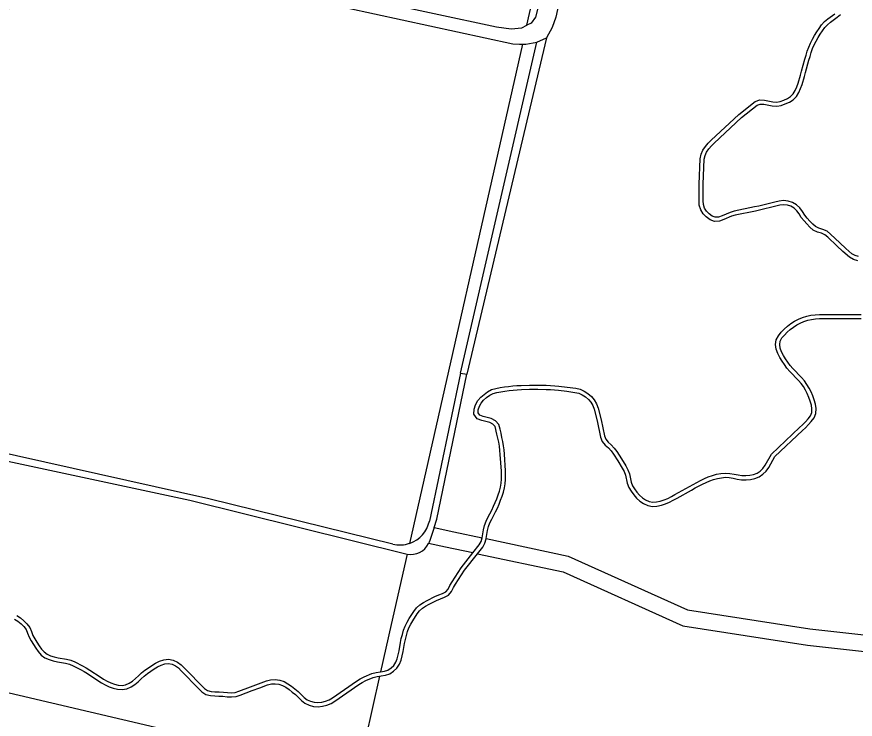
# Model space of a CAD drawing. Extents: x 124000 to 129000, y 395500 to 397503.
# Drawn here: x 128682.1 to 128883.1, y 396232.5 to 396400.8 of the extents above; entities that cross this region are included whole.
import ezdxf

# ---------------------------------------------------------------- set-up
doc = ezdxf.new("R2010")
doc.units = 0
for name, color, linetype in [('gg-afsc-hekwerk', 7, 'Continuous'), ('gg-knt-onverhard', 7, 'Continuous'), ('gt-grn-groengrens', 7, 'Continuous'), ('gt-grn-weggrens', 7, 'Continuous')]:
    doc.layers.add(name, color=color, linetype=linetype)

msp = doc.modelspace()

# ---------------------------------------------------------------- linework, layer by layer
at = {"layer": 'gg-afsc-hekwerk'}
msp.add_lwpolyline([(128763.75, 396219.19), (128674.8, 396240.01), (128663.26, 396241.71), (128606.11, 396254.85), (128521.74, 396274.11)], dxfattribs=at)
at = {"layer": 'gg-knt-onverhard'}
for p, q in [((128806.83, 396394.77), (128809.09, 396395.78)), ((128788.53, 396315.43), (128781.03, 396279.99))]:
    msp.add_line(p, q, dxfattribs=at)
for points in [[(128847.55, 396589.4), (128726.14, 396616.57), (128725.21, 396607.76), (128717.28, 396569.53), (128713.57, 396545.71), (128708.14, 396527.74), (128703.52, 396507.59), (128702.22, 396500), (128701.57, 396495.85), (128701.05, 396492.9), (128700.46, 396490.1), (128699.54, 396486.21), (128693.97, 396460.38), (128687.97, 396435.35), (128686.33, 396427.06), (128686.39, 396425.17), (128686.98, 396423.3), (128687.95, 396422.65), (128737.32, 396411.31), (128797.13, 396398.4), (128800.65, 396397.96), (128803.21, 396398.17), (128804.4, 396398.78)], [(128847.55, 396589.4), (128848.64, 396589.16), (128849.06, 396588.63), (128848.4, 396583.75), (128830.22, 396500), (128828.6, 396492.4), (128815.2, 396435.13), (128806.51, 396400.7), (128805.47, 396399.32), (128804.4, 396398.78)], [(128837.41, 396518.26), (128833.23, 396500), (128831.41, 396493.02), (128811.37, 396400.72), (128810.5, 396398.26), (128809.09, 396395.78)], [(128665.48, 396336.13), (128683.74, 396418.88), (128685.49, 396419.2), (128689.56, 396418.38), (128734.69, 396408.8), (128801.03, 396394.33), (128802.66, 396394.24), (128803.38, 396394.26)], [(128883.76, 396342.37), (128882.69, 396342.66), (128881.73, 396343.21), (128880.18, 396344.58), (128878.71, 396345.94), (128876.52, 396347.99), (128875.85, 396348.6), (128875.03, 396348.95), (128874.06, 396349.23), (128873.06, 396349.69), (128872.23, 396350.41), (128871.52, 396351.17), (128870.85, 396351.93), (128870.19, 396352.74), (128869.65, 396353.6), (128869.11, 396354.36), (128868.47, 396354.98), (128867.7, 396355.42), (128866.85, 396355.68), (128865.96, 396355.76), (128865.04, 396355.67), (128864.09, 396355.46), (128860.21, 396354.5), (128859.23, 396354.28), (128854.34, 396353.26), (128853.42, 396353.02), (128851.61, 396352.23), (128850.6, 396351.86), (128849.42, 396351.76), (128848.32, 396352.19), (128847.42, 396352.85), (128846.66, 396353.63), (128846.07, 396354.58), (128845.73, 396355.65), (128845.67, 396356.73), (128845.67, 396360.75), (128845.94, 396366.8), (128846.16, 396367.87), (128846.62, 396368.87), (128847.22, 396369.76), (128847.9, 396370.55), (128848.62, 396371.28), (128855.24, 396377.43), (128859.11, 396380.56), (128860.24, 396380.92), (128861.36, 396380.85), (128863.33, 396380.45), (128864.22, 396380.38), (128865.1, 396380.56), (128866, 396380.87), (128866.87, 396381.23), (128867.63, 396381.71), (128868.24, 396382.34), (128868.71, 396383.13), (128869.09, 396384), (128869.42, 396384.91), (128870, 396386.81), (128870.27, 396387.76), (128871.04, 396390.66), (128871.32, 396391.63), (128871.63, 396392.6), (128871.99, 396393.57), (128872.39, 396394.51), (128872.85, 396395.43), (128873.34, 396396.32), (128873.88, 396397.19), (128874.44, 396398.04), (128875.06, 396398.88), (128875.79, 396399.65), (128876.59, 396400.32), (128878.21, 396401.51)], [(128883.94, 396343.36), (128883.08, 396343.59), (128882.31, 396344.03), (128880.86, 396345.32), (128879.39, 396346.67), (128877.2, 396348.73), (128876.39, 396349.45), (128875.37, 396349.89), (128874.41, 396350.17), (128873.61, 396350.54), (128872.92, 396351.13), (128872.26, 396351.84), (128871.61, 396352.57), (128871.01, 396353.32), (128870.48, 396354.15), (128869.87, 396355.02), (128869.07, 396355.78), (128868.11, 396356.35), (128867.04, 396356.67), (128865.95, 396356.77), (128864.88, 396356.66), (128863.87, 396356.44), (128859.98, 396355.48), (128859.01, 396355.25), (128854.11, 396354.23), (128853.1, 396353.96), (128851.24, 396353.16), (128850.38, 396352.84), (128849.56, 396352.77), (128848.8, 396353.08), (128848.08, 396353.6), (128847.45, 396354.25), (128846.98, 396355), (128846.72, 396355.84), (128846.67, 396356.76), (128846.67, 396360.73), (128846.94, 396366.68), (128847.12, 396367.56), (128847.49, 396368.38), (128848.01, 396369.15), (128848.63, 396369.87), (128849.32, 396370.56), (128855.89, 396376.67), (128859.58, 396379.66), (128860.36, 396379.91), (128861.23, 396379.85), (128863.19, 396379.45), (128864.29, 396379.37), (128865.36, 396379.6), (128866.36, 396379.93), (128867.33, 396380.35), (128868.26, 396380.93), (128869.05, 396381.73), (128869.6, 396382.67), (128870.02, 396383.63), (128870.37, 396384.6), (128870.96, 396386.53), (128871.23, 396387.49), (128872.01, 396390.39), (128872.28, 396391.34), (128872.58, 396392.28), (128872.91, 396393.19), (128873.3, 396394.09), (128873.73, 396394.96), (128874.21, 396395.82), (128874.72, 396396.65), (128875.26, 396397.47), (128875.83, 396398.24), (128876.48, 396398.92), (128877.21, 396399.53), (128878.81, 396400.71), (128879.62, 396401.34)], [(128803.38, 396394.26), (128804.14, 396394.29), (128806.83, 396394.77)], [(128793.69, 396275.98), (128794.01, 396277.93), (128794.25, 396278.95), (128794.63, 396279.94), (128795.08, 396280.86), (128795.99, 396282.64), (128796.42, 396283.53), (128796.82, 396284.43), (128797.19, 396285.34), (128797.54, 396286.26), (128797.83, 396287.18), (128798.06, 396288.12), (128798.22, 396289.07), (128798.29, 396290.03), (128798.31, 396291), (128798.29, 396291.98), (128798.02, 396295.95), (128797.93, 396296.93), (128797.81, 396297.91), (128797.65, 396298.88), (128797.46, 396299.85), (128797.24, 396300.81), (128796.77, 396302.63), (128796.28, 396303.24), (128795.52, 396303.6), (128794.6, 396303.86), (128793.62, 396304.11), (128792.52, 396304.52), (128791.72, 396305.57), (128791.76, 396306.81), (128792.08, 396307.88), (128792.61, 396308.86), (128793.35, 396309.67), (128794.14, 396310.35), (128795, 396310.97), (128795.96, 396311.48), (128796.99, 396311.78), (128798.01, 396311.96), (128799.01, 396312.12), (128800.01, 396312.25), (128801.02, 396312.36), (128802.03, 396312.45), (128803.04, 396312.51), (128805.05, 396312.56), (128807.06, 396312.57), (128809.07, 396312.54), (128810.08, 396312.5), (128811.09, 396312.43), (128812.1, 396312.34), (128814.1, 396312.11), (128816.11, 396311.81), (128817.15, 396311.56), (128818.14, 396311.14), (128819.05, 396310.55), (128819.86, 396309.85), (128820.56, 396309.03), (128821.12, 396308.09), (128821.48, 396307.08), (128822.2, 396304.23), (128823.05, 396300.41), (128823.35, 396299.58), (128823.92, 396298.91), (128824.64, 396298.24), (128825.37, 396297.48), (128825.97, 396296.62), (128827.07, 396294.93), (128828.11, 396293.2), (128828.62, 396292.29), (128828.99, 396291.28), (128829.41, 396289.33), (128829.74, 396288.47), (128830.22, 396287.68), (128830.79, 396286.91), (128831.42, 396286.2), (128832.12, 396285.56), (128832.87, 396285.05), (128833.69, 396284.68), (128834.57, 396284.53), (128835.47, 396284.56), (128836.38, 396284.74), (128837.29, 396285.04), (128838.18, 396285.41), (128839.04, 396285.84), (128839.91, 396286.32), (128843.38, 396288.31), (128844.26, 396288.79), (128846.05, 396289.73), (128846.96, 396290.18), (128847.9, 396290.6), (128848.89, 396290.94), (128849.9, 396291.19), (128850.92, 396291.36), (128851.96, 396291.47), (128853.03, 396291.42), (128854.06, 396291.25), (128855.03, 396291.04), (128855.97, 396290.9), (128856.92, 396290.88), (128857.86, 396290.95), (128858.76, 396291.13), (128859.6, 396291.47), (128860.34, 396291.98), (128860.99, 396292.62), (128861.53, 396293.38), (128863.02, 396296.04), (128869.78, 396302.38), (128870.48, 396303.07), (128871.16, 396303.78), (128871.8, 396304.52), (128872.36, 396305.24), (128872.68, 396306.03), (128872.74, 396306.89), (128872.61, 396307.79), (128872.34, 396308.71), (128872.01, 396309.62), (128871.63, 396310.52), (128871.21, 396311.38), (128870.71, 396312.2), (128870.16, 396312.98), (128869.52, 396313.7), (128867.43, 396315.86), (128866.76, 396316.65), (128866.14, 396317.47), (128865.57, 396318.32), (128865.04, 396319.2), (128864.56, 396320.13), (128864.19, 396321.14), (128864, 396322.26), (128864.19, 396323.4), (128864.71, 396324.41), (128865.39, 396325.24), (128866.12, 396325.98), (128866.9, 396326.67), (128867.72, 396327.29), (128868.6, 396327.86), (128869.52, 396328.35), (128870.48, 396328.75), (128871.48, 396329.07), (128872.5, 396329.3), (128873.53, 396329.42), (128874.55, 396329.49), (128884.57, 396329.5)], [(128794.66, 396275.78), (128794.84, 396276.76), (128795, 396277.74), (128795.21, 396278.66), (128795.55, 396279.54), (128795.98, 396280.42), (128796.88, 396282.2), (128797.33, 396283.11), (128797.74, 396284.04), (128798.12, 396284.97), (128798.48, 396285.93), (128798.8, 396286.91), (128799.04, 396287.92), (128799.21, 396288.95), (128799.29, 396289.98), (128799.31, 396291), (128799.29, 396292.02), (128799.02, 396296.03), (128798.93, 396297.04), (128798.79, 396298.05), (128798.63, 396299.05), (128798.44, 396300.05), (128798.21, 396301.04), (128797.97, 396302.02), (128797.68, 396303.09), (128796.92, 396304.04), (128795.87, 396304.54), (128794.87, 396304.82), (128793.92, 396305.07), (128793.14, 396305.36), (128792.73, 396305.89), (128792.76, 396306.65), (128793.01, 396307.5), (128793.43, 396308.28), (128794.04, 396308.95), (128794.76, 396309.57), (128795.53, 396310.12), (128796.34, 396310.55), (128797.22, 396310.8), (128798.18, 396310.98), (128799.15, 396311.13), (128800.13, 396311.26), (128801.11, 396311.37), (128802.1, 396311.45), (128803.08, 396311.51), (128805.07, 396311.56), (128807.06, 396311.57), (128809.04, 396311.54), (128810.03, 396311.5), (128811.02, 396311.44), (128812, 396311.35), (128813.97, 396311.12), (128815.92, 396310.83), (128816.83, 396310.61), (128817.68, 396310.25), (128818.45, 396309.75), (128819.15, 396309.14), (128819.75, 396308.45), (128820.21, 396307.67), (128820.52, 396306.79), (128821.23, 396304), (128822.09, 396300.13), (128822.47, 396299.07), (128823.19, 396298.21), (128823.94, 396297.53), (128824.6, 396296.84), (128825.14, 396296.06), (128826.22, 396294.4), (128827.24, 396292.7), (128827.71, 396291.87), (128828.03, 396291), (128828.45, 396289.04), (128828.83, 396288.03), (128829.4, 396287.12), (128830.01, 396286.28), (128830.71, 396285.49), (128831.49, 396284.78), (128832.39, 396284.17), (128833.4, 396283.72), (128834.5, 396283.52), (128835.59, 396283.57), (128836.64, 396283.78), (128837.64, 396284.1), (128838.59, 396284.5), (128839.51, 396284.96), (128840.4, 396285.45), (128843.87, 396287.43), (128844.74, 396287.92), (128846.5, 396288.84), (128847.38, 396289.27), (128848.26, 396289.67), (128849.17, 396289.98), (128850.1, 396290.21), (128851.05, 396290.36), (128852, 396290.47), (128852.92, 396290.43), (128853.87, 396290.27), (128854.85, 396290.06), (128855.89, 396289.9), (128856.94, 396289.88), (128858, 396289.96), (128859.05, 396290.17), (128860.07, 396290.59), (128860.98, 396291.21), (128861.75, 396291.97), (128862.37, 396292.84), (128863.82, 396295.43), (128870.48, 396301.66), (128871.2, 396302.37), (128871.9, 396303.11), (128872.57, 396303.88), (128873.24, 396304.74), (128873.67, 396305.8), (128873.75, 396306.93), (128873.58, 396308.01), (128873.29, 396309.02), (128872.94, 396309.98), (128872.54, 396310.93), (128872.08, 396311.86), (128871.55, 396312.75), (128870.94, 396313.6), (128870.25, 396314.38), (128868.17, 396316.53), (128867.54, 396317.27), (128866.96, 396318.05), (128866.42, 396318.86), (128865.92, 396319.69), (128865.48, 396320.54), (128865.16, 396321.4), (128865.01, 396322.26), (128865.15, 396323.09), (128865.54, 396323.86), (128866.14, 396324.57), (128866.81, 396325.26), (128867.53, 396325.89), (128868.3, 396326.47), (128869.11, 396326.99), (128869.95, 396327.44), (128870.83, 396327.81), (128871.74, 396328.11), (128872.67, 396328.32), (128873.62, 396328.43), (128874.59, 396328.49), (128884.58, 396328.5)], [(128536.63, 396324.56), (128537.3, 396324.47), (128541.94, 396323.64), (128561.35, 396318.62), (128603.93, 396309.6), (128642.74, 396301.86), (128648.5, 396301.13), (128652.41, 396301.37), (128657.29, 396300.99), (128668.75, 396296.71), (128723.63, 396285.02), (128775.72, 396272.07)], [(128782.17, 396278.42), (128782.83, 396280.43), (128790, 396315.18)], [(128772.25, 396274.47), (128728.16, 396285.31), (128669.09, 396298.47)], [(128782.17, 396278.42), (128781.14, 396275.3), (128781.01, 396274.94), (128780.85, 396274.61)], [(128791.46, 396272.36), (128792.98, 396274.3), (128793.42, 396275.1), (128793.68, 396275.98), (128793.69, 396275.98)], [(128792.55, 396272.13), (128793.82, 396273.75), (128794.35, 396274.71), (128794.66, 396275.74), (128794.66, 396275.78)], [(128769.34, 396243.87), (128770.25, 396244.01), (128771.1, 396244.3), (128771.84, 396244.79), (128772.48, 396245.42), (128772.98, 396246.17), (128773.34, 396247.01), (128773.57, 396247.93), (128773.76, 396248.89), (128774.1, 396250.87), (128774.31, 396251.87), (128774.57, 396252.85), (128774.85, 396253.84), (128775.21, 396254.82), (128775.67, 396255.76), (128776.19, 396256.64), (128777.3, 396258.35), (128777.95, 396259.18), (128778.74, 396259.93), (128779.63, 396260.5), (128780.53, 396260.99), (128782.35, 396261.89), (128783.29, 396262.31), (128784.21, 396262.63), (128784.97, 396263.04), (128785.5, 396263.69), (128785.92, 396264.57), (128786.47, 396265.44), (128788.68, 396268.81), (128791.46, 396272.36)], [(128769.1, 396242.83), (128769.46, 396242.88), (128770.49, 396243.04), (128771.54, 396243.4), (128772.47, 396244.01), (128773.25, 396244.78), (128773.87, 396245.69), (128774.29, 396246.69), (128774.55, 396247.71), (128774.74, 396248.72), (128775.08, 396250.68), (128775.29, 396251.64), (128775.53, 396252.59), (128775.8, 396253.53), (128776.13, 396254.43), (128776.55, 396255.28), (128777.04, 396256.12), (128778.11, 396257.77), (128778.69, 396258.51), (128779.35, 396259.14), (128780.14, 396259.64), (128781, 396260.11), (128782.77, 396260.98), (128783.66, 396261.38), (128784.62, 396261.72), (128785.62, 396262.25), (128786.36, 396263.15), (128786.79, 396264.09), (128787.31, 396264.9), (128789.49, 396268.23), (128792.55, 396272.13)], [(128681.61, 396256.51), (128682.39, 396255.98), (128683.14, 396255.37), (128683.82, 396254.73), (128684.35, 396254.01), (128684.71, 396253.15), (128685.08, 396252.19), (128685.57, 396251.27), (128686.11, 396250.4), (128686.66, 396249.55), (128687.26, 396248.7), (128687.99, 396247.9), (128688.88, 396247.26), (128689.86, 396246.8), (128690.88, 396246.49), (128691.88, 396246.28), (128693.83, 396245.92), (128694.75, 396245.68), (128695.63, 396245.32), (128697.38, 396244.42), (128698.25, 396243.95), (128699.09, 396243.45), (128701.58, 396241.79), (128702.45, 396241.25), (128703.35, 396240.75), (128704.28, 396240.31), (128705.27, 396239.94), (128706.31, 396239.69), (128707.42, 396239.61), (128708.52, 396239.83), (128709.51, 396240.28), (128710.42, 396240.85), (128711.23, 396241.51), (128711.96, 396242.21), (128712.68, 396242.86), (128713.46, 396243.45), (128714.25, 396244.03), (128715.07, 396244.57), (128715.89, 396245.08), (128716.74, 396245.49), (128717.61, 396245.76), (128718.48, 396245.86), (128719.34, 396245.71), (128720.14, 396245.34), (128720.87, 396244.8), (128721.55, 396244.12), (128725.75, 396239.82), (128726.51, 396239.1), (128727.43, 396238.46), (128728.53, 396238.16), (128729.59, 396238.08), (128730.59, 396238.07), (128731.56, 396238.01), (128732.56, 396237.9), (128733.61, 396237.84), (128734.7, 396237.95), (128735.71, 396238.28), (128738.52, 396239.37), (128740.39, 396240.06), (128742.26, 396240.72), (128743.15, 396240.98), (128744.04, 396241.03), (128744.93, 396240.9), (128745.8, 396240.61), (128746.62, 396240.17), (128747.41, 396239.63), (128748.18, 396239.03), (128748.93, 396238.42), (128750.34, 396236.98), (128751.21, 396236.33), (128752.21, 396235.86), (128753.26, 396235.59), (128754.35, 396235.52), (128755.42, 396235.64), (128756.45, 396235.89), (128757.46, 396236.27), (128758.38, 396236.8), (128764.14, 396240.8), (128764.94, 396241.34), (128765.79, 396241.78), (128767.58, 396242.52), (128768.49, 396242.75), (128769.1, 396242.83)], [(128682.12, 396257.37), (128682.99, 396256.78), (128683.79, 396256.12), (128684.57, 396255.4), (128685.23, 396254.51), (128685.64, 396253.52), (128685.99, 396252.61), (128686.44, 396251.77), (128686.95, 396250.94), (128687.49, 396250.11), (128688.04, 396249.33), (128688.66, 396248.65), (128689.39, 396248.12), (128690.22, 396247.73), (128691.12, 396247.46), (128692.07, 396247.26), (128694.06, 396246.9), (128695.07, 396246.63), (128696.04, 396246.23), (128697.85, 396245.3), (128698.74, 396244.82), (128699.62, 396244.3), (128702.12, 396242.63), (128702.95, 396242.11), (128703.8, 396241.64), (128704.67, 396241.23), (128705.56, 396240.9), (128706.47, 396240.68), (128707.35, 396240.61), (128708.21, 396240.79), (128709.04, 396241.16), (128709.83, 396241.66), (128710.57, 396242.26), (128711.28, 396242.94), (128712.04, 396243.63), (128712.86, 396244.26), (128713.68, 396244.85), (128714.53, 396245.42), (128715.41, 396245.96), (128716.37, 396246.42), (128717.4, 396246.74), (128718.52, 396246.87), (128719.64, 396246.67), (128720.65, 396246.21), (128721.52, 396245.56), (128722.96, 396244.11), (128726.45, 396240.54), (128727.14, 396239.88), (128727.86, 396239.38), (128728.7, 396239.15), (128729.63, 396239.08), (128730.63, 396239.07), (128731.65, 396239.01), (128732.64, 396238.9), (128733.59, 396238.84), (128734.49, 396238.94), (128735.38, 396239.23), (128738.16, 396240.31), (128740.05, 396241), (128741.95, 396241.68), (128742.98, 396241.97), (128744.08, 396242.04), (128745.17, 396241.88), (128746.2, 396241.53), (128747.14, 396241.03), (128748, 396240.44), (128748.81, 396239.81), (128749.6, 396239.15), (128751, 396237.74), (128751.73, 396237.19), (128752.54, 396236.81), (128753.42, 396236.58), (128754.33, 396236.52), (128755.25, 396236.62), (128756.16, 396236.85), (128757.03, 396237.17), (128757.84, 396237.65), (128763.58, 396241.63), (128764.44, 396242.2), (128765.37, 396242.68), (128767.27, 396243.47), (128768.3, 396243.74), (128769.32, 396243.87), (128769.34, 396243.87)]]:
    msp.add_lwpolyline(points, dxfattribs=at)
for centre, radius, start, end in [((128773.97, 396281.48), 7.22, 288.8889, 348.0816), ((128773.97, 396281.49), 7.22, 256.2447, 288.8681), ((128776.58, 396276.8), 4.8, 259.7458, 332.8019)]:
    msp.add_arc(centre, radius, start, end, dxfattribs=at)
at = {"layer": 'gt-grn-groengrens'}
for p, q in [((128804.4, 396398.78), (128847.55, 396589.4)), ((128788.53, 396315.43), (128806.83, 396394.77)), ((128809.09, 396395.78), (128790, 396315.18)), ((128803.38, 396394.26), (128776.3, 396274.65)), ((128782.17, 396278.42), (128786.86, 396277.42)), ((128786.86, 396277.42), (128793.69, 396275.98)), ((128784.89, 396273.75), (128780.85, 396274.61)), ((128791.46, 396272.36), (128784.89, 396273.75)), ((128775.72, 396272.07), (128771.9, 396255.18)), ((128771.9, 396255.18), (128769.34, 396243.87)), ((128769.1, 396242.83), (128763.75, 396219.19))]:
    msp.add_line(p, q, dxfattribs=at)
for points in [[(128794.66, 396275.78), (128814.34, 396271.62), (128842.93, 396258.72), (128872.22, 396254.19), (128925.57, 396248.26), (128955.91, 396227.69), (128975.08, 396207.81), (128994.26, 396205.37), (129000, 396208.96)], [(128792.55, 396272.13), (128813.09, 396267.8), (128841.78, 396254.85), (128871.69, 396250.22), (128924.14, 396244.4), (128953.32, 396224.61), (128973.18, 396204.02), (128995.17, 396201.23), (129000, 396204.24)]]:
    msp.add_lwpolyline(points, dxfattribs=at)
at = {"layer": 'gt-grn-weggrens'}
msp.add_line((128788.53, 396315.43), (128790, 396315.18), dxfattribs=at)

doc.saveas('drawing.dxf')
